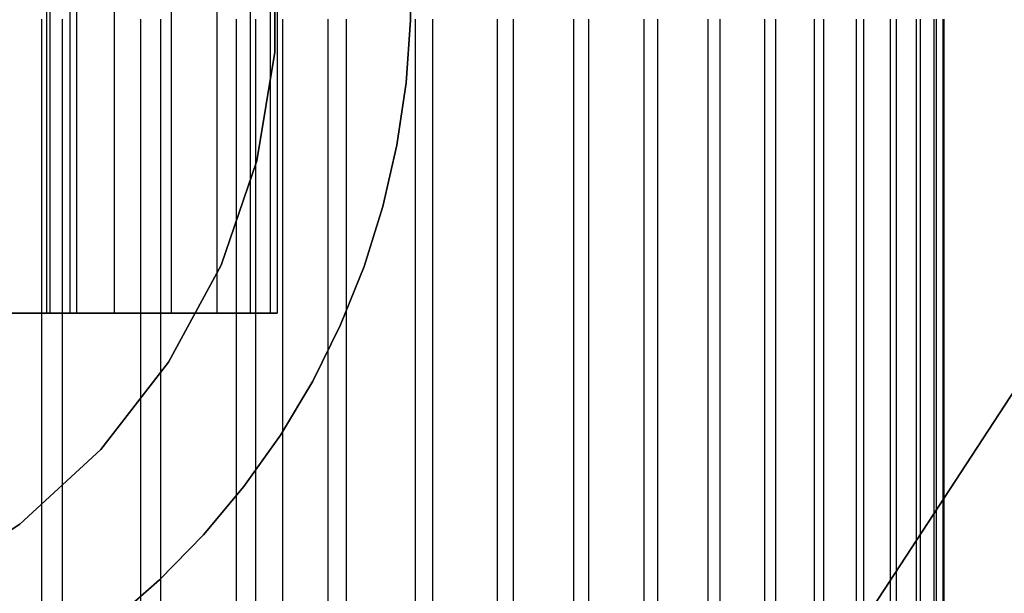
# Model space of a CAD drawing. Extents: x -172 to 172, y -29 to 28.
# Tile 424 of 656: x 3.07 to 10.45, y -24.6 to -20.3. Entities that reach past the tile are written whole.
import ezdxf

# ---------------------------------------------------------------- set-up
doc = ezdxf.new("R2010")
doc.units = 0
doc.header["$LTSCALE"] = 25.4
doc.layers.get('0').update_dxf_attribs({"linetype": 'CONTINUOUS'})

# ---------------------------------------------------------------- blocks, each defined once
blk = doc.blocks.new('RYFLO_AURA_STL')
at = {"color": 0}
for p, q in [((3.2743, 22.5, -1247.0289), (3.2743, -22.5, -1247.0289)), ((3.2743, 22.5, -1247.0289), (3.2743, -22.5, -1247.0289)), ((3.2743, 22.5, -1239.4713), (3.2743, -22.5, -1239.4713)), ((3.2743, 22.5, -1239.4713), (3.2743, -22.5, -1239.4713)), ((3.3001, -22.5, -1244.4161), (3.3001, 22.5, -1244.4161)), ((3.3001, -22.5, -1244.4161), (3.3001, 22.5, -1244.4161)), ((3.3001, -22.5, -1242.0841), (3.3001, 22.5, -1242.0841)), ((3.3001, -22.5, -1242.0841), (3.3001, 22.5, -1242.0841)), ((3.4497, -22.5, -1243.8417), (3.4497, 22.5, -1243.8417)), ((3.4497, -22.5, -1243.8417), (3.4497, 22.5, -1243.8417)), ((3.4497, -22.5, -1242.6586), (3.4497, 22.5, -1242.6586)), ((3.4497, -22.5, -1242.6586), (3.4497, 22.5, -1242.6586)), ((3.5, -22.5, -1243.2501), (3.5, 22.5, -1243.2501)), ((3.5, -22.5, -1243.2501), (3.5, 22.5, -1243.2501)), ((3.7787, 22.5, -1246.5244), (3.7787, -22.5, -1246.5244)), ((3.7787, 22.5, -1246.5244), (3.7787, -22.5, -1246.5244)), ((3.7787, 22.5, -1239.9758), (3.7787, -22.5, -1239.9758)), ((3.7787, 22.5, -1239.9758), (3.7787, -22.5, -1239.9758)), ((4.2063, 22.5, -1245.9534), (4.2063, -22.5, -1245.9534)), ((4.2063, 22.5, -1245.9534), (4.2063, -22.5, -1245.9534)), ((4.2063, 22.5, -1240.5469), (4.2063, -22.5, -1240.5469)), ((4.2063, 22.5, -1240.5469), (4.2063, -22.5, -1240.5469)), ((4.5482, 22.5, -1245.3271), (4.5482, -22.5, -1245.3271)), ((4.5482, 22.5, -1245.3271), (4.5482, -22.5, -1245.3271)), ((4.5482, 22.5, -1241.1731), (4.5482, -22.5, -1241.1731)), ((4.5482, 22.5, -1241.1731), (4.5482, -22.5, -1241.1731)), ((4.7975, 22.5, -1244.6588), (4.7975, -22.5, -1244.6588)), ((4.7975, 22.5, -1244.6588), (4.7975, -22.5, -1244.6588)), ((4.7975, 22.5, -1241.8414), (4.7975, -22.5, -1241.8414)), ((4.7975, 22.5, -1241.8414), (4.7975, -22.5, -1241.8414)), ((4.9491, 22.5, -1243.9617), (4.9491, -22.5, -1243.9617)), ((4.9491, 22.5, -1243.9617), (4.9491, -22.5, -1243.9617)), ((4.9491, 22.5, -1242.5386), (4.9491, -22.5, -1242.5386)), ((4.9491, 22.5, -1242.5386), (4.9491, -22.5, -1242.5386)), ((5, 22.5, -1243.2501), (5, -22.5, -1243.2501)), ((5, 22.5, -1243.2501), (5, -22.5, -1243.2501)), ((22.8993, -4.1087, -119), (8.8127, -25.6949, -119)), ((8.8127, -25.6949, -120), (22.8993, -4.1087, -120)), ((8.8127, -25.6949, -120), (22.8993, -4.1087, -120)), ((22.8993, -4.1087, -119), (8.8127, -25.6949, -119)), ((4.9831, -20.5464, -120), (4.9827, -19.7206, -120)), ((4.9827, -19.7206, -119), (4.9831, -20.5464, -119)), ((4.9827, -19.7206, -119), (4.9831, -20.5464, -119)), ((4.9831, -20.5464, -120), (4.9827, -19.7206, -120)), ((5.9925, -19.8355, -120), (5.9976, -20.3066, -120)), ((5.9976, -20.3066, -122), (5.9925, -19.8355, -122)), ((5.9925, -19.8355, -120), (5.9976, -20.3066, -120)), ((5.9976, -20.3066, -122), (5.9925, -19.8355, -122)), ((3.239, -27.7997, -1233.7892), (3.239, -20.2997, -1233.7892)), ((3.239, -27.7997, -1233.7892), (3.239, -20.2997, -1233.7892)), ((3.3932, -27.7997, -1252.6569), (3.3932, -20.2997, -1252.6569)), ((3.3932, -27.7997, -1252.6569), (3.3932, -20.2997, -1252.6569)), ((3.9804, -27.7997, -1234.0764), (3.9804, -20.2997, -1234.0764)), ((3.9804, -27.7997, -1234.0764), (3.9804, -20.2997, -1234.0764)), ((4.1298, -27.7997, -1252.3575), (4.1298, -20.2997, -1252.3575)), ((4.1298, -27.7997, -1252.3575), (4.1298, -20.2997, -1252.3575)), ((4.6967, -27.7997, -1234.4218), (4.6967, -20.2997, -1234.4218)), ((4.6967, -27.7997, -1234.4218), (4.6967, -20.2997, -1234.4218)), ((4.8403, -27.7997, -1252.0006), (4.8403, -20.2997, -1252.0006)), ((4.8403, -27.7997, -1252.0006), (4.8403, -20.2997, -1252.0006)), ((5.044, -27.7997, -1234.6154), (5.044, -20.2997, -1234.6154)), ((5.044, -27.7997, -1234.6154), (5.044, -20.2997, -1234.6154)), ((5.3833, -27.7997, -1234.8228), (5.3833, -20.2997, -1234.8228)), ((5.3833, -27.7997, -1234.8228), (5.3833, -20.2997, -1234.8228)), ((5.5203, -27.7997, -1251.5884), (5.5203, -20.2997, -1251.5884)), ((5.5203, -27.7997, -1251.5884), (5.5203, -20.2997, -1251.5884)), ((5.9976, -20.3066, -120), (5.9657, -20.7767, -120)), ((5.9657, -20.7767, -122), (5.9976, -20.3066, -122)), ((5.9976, -20.3066, -120), (5.9657, -20.7767, -120)), ((5.9657, -20.7767, -122), (5.9976, -20.3066, -122)), ((5.9976, -20.3066, -120), (5.9976, -20.3066, -122)), ((5.9976, -20.3066, -120), (5.9976, -20.3066, -122)), ((6.0358, -27.7997, -1235.2771), (6.0358, -20.2997, -1235.2771)), ((6.0358, -27.7997, -1235.2771), (6.0358, -20.2997, -1235.2771)), ((6.1653, -27.7997, -1251.1234), (6.1653, -20.2997, -1251.1234)), ((6.1653, -27.7997, -1251.1234), (6.1653, -20.2997, -1251.1234)), ((6.6502, -27.7997, -1235.7819), (6.6502, -20.2997, -1235.7819)), ((6.6502, -27.7997, -1235.7819), (6.6502, -20.2997, -1235.7819)), ((6.7713, -27.7997, -1250.6088), (6.7713, -20.2997, -1250.6088)), ((6.7713, -27.7997, -1250.6088), (6.7713, -20.2997, -1250.6088)), ((7.2225, -27.7997, -1236.3339), (7.2225, -20.2997, -1236.3339)), ((7.2225, -27.7997, -1236.3339), (7.2225, -20.2997, -1236.3339)), ((7.3346, -27.7997, -1250.0475), (7.3346, -20.2997, -1250.0475)), ((7.3346, -27.7997, -1250.0475), (7.3346, -20.2997, -1250.0475)), ((7.7492, -27.7997, -1236.9296), (7.7492, -20.2997, -1236.9296)), ((7.7492, -27.7997, -1236.9296), (7.7492, -20.2997, -1236.9296)), ((7.8514, -27.7997, -1249.4432), (7.8514, -20.2997, -1249.4432)), ((7.8514, -27.7997, -1249.4432), (7.8514, -20.2997, -1249.4432)), ((8.2269, -27.7997, -1237.5652), (8.2269, -20.2997, -1237.5652)), ((8.2269, -27.7997, -1237.5652), (8.2269, -20.2997, -1237.5652)), ((8.3187, -27.7997, -1248.7999), (8.3187, -20.2997, -1248.7999)), ((8.3187, -27.7997, -1248.7999), (8.3187, -20.2997, -1248.7999)), ((8.6525, -27.7997, -1238.2368), (8.6525, -20.2997, -1238.2368)), ((8.6525, -27.7997, -1238.2368), (8.6525, -20.2997, -1238.2368)), ((8.7333, -27.7997, -1248.1215), (8.7333, -20.2997, -1248.1215)), ((8.7333, -27.7997, -1248.1215), (8.7333, -20.2997, -1248.1215)), ((9.0235, -27.7997, -1238.9401), (9.0235, -20.2997, -1238.9401)), ((9.0235, -27.7997, -1238.9401), (9.0235, -20.2997, -1238.9401)), ((9.0927, -27.7997, -1247.4121), (9.0927, -20.2997, -1247.4121)), ((9.0927, -27.7997, -1247.4121), (9.0927, -20.2997, -1247.4121)), ((9.3374, -27.7997, -1239.6705), (9.3374, -20.2997, -1239.6705)), ((9.3374, -27.7997, -1239.6705), (9.3374, -20.2997, -1239.6705)), ((9.3946, -27.7997, -1246.6765), (9.3946, -20.2997, -1246.6765)), ((9.3946, -27.7997, -1246.6765), (9.3946, -20.2997, -1246.6765)), ((9.5923, -27.7997, -1240.4237), (9.5923, -20.2997, -1240.4237)), ((9.5923, -27.7997, -1240.4237), (9.5923, -20.2997, -1240.4237)), ((9.6372, -27.7997, -1245.9193), (9.6372, -20.2997, -1245.9193)), ((9.6372, -27.7997, -1245.9193), (9.6372, -20.2997, -1245.9193)), ((9.7865, -27.7997, -1241.1948), (9.7865, -20.2997, -1241.1948)), ((9.7865, -27.7997, -1241.1948), (9.7865, -20.2997, -1241.1948)), ((9.8188, -27.7997, -1245.1453), (9.8188, -20.2997, -1245.1453)), ((9.8188, -27.7997, -1245.1453), (9.8188, -20.2997, -1245.1453)), ((9.9189, -27.7997, -1241.9789), (9.9189, -20.2997, -1241.9789)), ((9.9189, -27.7997, -1241.9789), (9.9189, -20.2997, -1241.9789)), ((9.9383, -27.7997, -1244.3591), (9.9383, -20.2997, -1244.3591)), ((9.9383, -27.7997, -1244.3591), (9.9383, -20.2997, -1244.3591)), ((9.9885, -27.7997, -1242.7709), (9.9885, -20.2997, -1242.7709)), ((9.9885, -27.7997, -1242.7709), (9.9885, -20.2997, -1242.7709)), ((9.995, -27.7997, -1243.566), (9.995, -20.2997, -1243.566)), ((9.995, -27.7997, -1243.566), (9.995, -20.2997, -1243.566)), ((4.8477, -21.361, -120), (4.9831, -20.5464, -120)), ((4.9831, -20.5464, -119), (4.8477, -21.361, -119)), ((4.9831, -20.5464, -119), (4.8477, -21.361, -119)), ((4.8477, -21.361, -120), (4.9831, -20.5464, -120)), ((4.9831, -20.5464, -119), (4.9831, -20.5464, -120)), ((4.9831, -20.5464, -119), (4.9831, -20.5464, -120)), ((5.9657, -20.7767, -120), (5.8971, -21.2428, -120)), ((5.8971, -21.2428, -122), (5.9657, -20.7767, -122)), ((5.9657, -20.7767, -120), (5.8971, -21.2428, -120)), ((5.8971, -21.2428, -122), (5.9657, -20.7767, -122)), ((5.9657, -20.7767, -120), (5.9657, -20.7767, -122)), ((5.9657, -20.7767, -120), (5.9657, -20.7767, -122)), ((5.8971, -21.2428, -120), (5.7921, -21.702, -120)), ((5.7921, -21.702, -122), (5.8971, -21.2428, -122)), ((5.8971, -21.2428, -120), (5.7921, -21.702, -120)), ((5.7921, -21.702, -122), (5.8971, -21.2428, -122)), ((5.8971, -21.2428, -120), (5.8971, -21.2428, -122)), ((5.8971, -21.2428, -120), (5.8971, -21.2428, -122)), ((4.5799, -22.1422, -120), (4.8477, -21.361, -120)), ((4.8477, -21.361, -119), (4.5799, -22.1422, -119)), ((4.8477, -21.361, -119), (4.5799, -22.1422, -119)), ((4.5799, -22.1422, -120), (4.8477, -21.361, -120)), ((4.8477, -21.361, -119), (4.8477, -21.361, -120)), ((4.8477, -21.361, -119), (4.8477, -21.361, -120)), ((5.7921, -21.702, -120), (5.6514, -22.1516, -120)), ((5.6514, -22.1516, -122), (5.7921, -21.702, -122)), ((5.7921, -21.702, -120), (5.6514, -22.1516, -120)), ((5.6514, -22.1516, -122), (5.7921, -21.702, -122)), ((5.7921, -21.702, -120), (5.7921, -21.702, -122)), ((5.7921, -21.702, -120), (5.7921, -21.702, -122)), ((4.1873, -22.8687, -120), (4.5799, -22.1422, -120)), ((4.5799, -22.1422, -119), (4.1873, -22.8687, -119)), ((4.5799, -22.1422, -119), (4.1873, -22.8687, -119)), ((4.1873, -22.8687, -120), (4.5799, -22.1422, -120)), ((4.5799, -22.1422, -119), (4.5799, -22.1422, -120)), ((4.5799, -22.1422, -119), (4.5799, -22.1422, -120)), ((5.6514, -22.1516, -120), (5.4758, -22.5888, -120)), ((5.4758, -22.5888, -122), (5.6514, -22.1516, -122)), ((5.6514, -22.1516, -120), (5.4758, -22.5888, -120)), ((5.4758, -22.5888, -122), (5.6514, -22.1516, -122)), ((5.6514, -22.1516, -120), (5.6514, -22.1516, -122)), ((5.6514, -22.1516, -120), (5.6514, -22.1516, -122)), ((3.2743, -22.5, -1239.4713), (2.7032, -22.5, -1239.0438)), ((2.7032, -22.5, -1247.4564), (3.2743, -22.5, -1247.0289)), ((2.7032, -22.5, -1247.4564), (3.2743, -22.5, -1247.0289)), ((3.2743, -22.5, -1239.4713), (2.7032, -22.5, -1239.0438)), ((3.0555, -22.5, -1241.5432), (3.3001, -22.5, -1242.0841)), ((3.3001, -22.5, -1244.4161), (3.0555, -22.5, -1244.957)), ((3.3001, -22.5, -1244.4161), (3.0555, -22.5, -1244.957)), ((3.0555, -22.5, -1241.5432), (3.3001, -22.5, -1242.0841)), ((3.7787, -22.5, -1239.9758), (3.2743, -22.5, -1239.4713)), ((3.2743, -22.5, -1247.0289), (3.7787, -22.5, -1246.5244)), ((3.2743, -22.5, -1247.0289), (3.7787, -22.5, -1246.5244)), ((3.7787, -22.5, -1239.9758), (3.2743, -22.5, -1239.4713)), ((3.3001, -22.5, -1242.0841), (3.4497, -22.5, -1242.6586)), ((3.4497, -22.5, -1243.8417), (3.3001, -22.5, -1244.4161)), ((3.4497, -22.5, -1243.8417), (3.3001, -22.5, -1244.4161)), ((3.3001, -22.5, -1242.0841), (3.4497, -22.5, -1242.6586)), ((3.4497, -22.5, -1242.6586), (3.5, -22.5, -1243.2501)), ((3.5, -22.5, -1243.2501), (3.4497, -22.5, -1243.8417)), ((3.5, -22.5, -1243.2501), (3.4497, -22.5, -1243.8417)), ((3.4497, -22.5, -1242.6586), (3.5, -22.5, -1243.2501)), ((3.7787, -22.5, -1246.5244), (4.2063, -22.5, -1245.9534)), ((4.2063, -22.5, -1240.5469), (3.7787, -22.5, -1239.9758)), ((3.7787, -22.5, -1246.5244), (4.2063, -22.5, -1245.9534)), ((4.2063, -22.5, -1240.5469), (3.7787, -22.5, -1239.9758)), ((4.2063, -22.5, -1245.9534), (4.5482, -22.5, -1245.3271)), ((4.5482, -22.5, -1241.1731), (4.2063, -22.5, -1240.5469)), ((4.2063, -22.5, -1245.9534), (4.5482, -22.5, -1245.3271)), ((4.5482, -22.5, -1241.1731), (4.2063, -22.5, -1240.5469)), ((4.5482, -22.5, -1245.3271), (4.7975, -22.5, -1244.6588)), ((4.7975, -22.5, -1241.8414), (4.5482, -22.5, -1241.1731)), ((4.5482, -22.5, -1245.3271), (4.7975, -22.5, -1244.6588)), ((4.7975, -22.5, -1241.8414), (4.5482, -22.5, -1241.1731)), ((4.7975, -22.5, -1244.6588), (4.9491, -22.5, -1243.9617)), ((4.9491, -22.5, -1242.5386), (4.7975, -22.5, -1241.8414)), ((4.7975, -22.5, -1244.6588), (4.9491, -22.5, -1243.9617)), ((4.9491, -22.5, -1242.5386), (4.7975, -22.5, -1241.8414)), ((4.9491, -22.5, -1243.9617), (5, -22.5, -1243.2501)), ((5, -22.5, -1243.2501), (4.9491, -22.5, -1242.5386)), ((4.9491, -22.5, -1243.9617), (5, -22.5, -1243.2501)), ((5, -22.5, -1243.2501), (4.9491, -22.5, -1242.5386)), ((5.4758, -22.5888, -120), (5.2665, -23.0109, -120)), ((5.2665, -23.0109, -122), (5.4758, -22.5888, -122)), ((5.4758, -22.5888, -120), (5.2665, -23.0109, -120)), ((5.2665, -23.0109, -122), (5.4758, -22.5888, -122)), ((5.4758, -22.5888, -120), (5.4758, -22.5888, -122)), ((5.4758, -22.5888, -120), (5.4758, -22.5888, -122)), ((3.6804, -23.5206, -120), (4.1873, -22.8687, -120)), ((4.1873, -22.8687, -119), (3.6804, -23.5206, -119)), ((4.1873, -22.8687, -119), (3.6804, -23.5206, -119)), ((3.6804, -23.5206, -120), (4.1873, -22.8687, -120)), ((4.1873, -22.8687, -120), (4.1873, -22.8687, -119)), ((4.1873, -22.8687, -120), (4.1873, -22.8687, -119)), ((5.2665, -23.0109, -120), (5.0247, -23.4152, -120)), ((5.0247, -23.4152, -122), (5.2665, -23.0109, -122)), ((5.2665, -23.0109, -120), (5.0247, -23.4152, -120)), ((5.0247, -23.4152, -122), (5.2665, -23.0109, -122)), ((5.2665, -23.0109, -120), (5.2665, -23.0109, -122)), ((5.2665, -23.0109, -120), (5.2665, -23.0109, -122)), ((5.0247, -23.4152, -120), (4.752, -23.7994, -120)), ((4.752, -23.7994, -122), (5.0247, -23.4152, -122)), ((5.0247, -23.4152, -120), (4.752, -23.7994, -120)), ((4.752, -23.7994, -122), (5.0247, -23.4152, -122)), ((5.0247, -23.4152, -120), (5.0247, -23.4152, -122)), ((5.0247, -23.4152, -120), (5.0247, -23.4152, -122)), ((3.0732, -24.0802, -120), (3.6804, -23.5206, -120)), ((3.6804, -23.5206, -119), (3.0732, -24.0802, -119)), ((3.6804, -23.5206, -119), (3.0732, -24.0802, -119)), ((3.0732, -24.0802, -120), (3.6804, -23.5206, -120)), ((3.6804, -23.5206, -119), (3.6804, -23.5206, -120)), ((3.6804, -23.5206, -119), (3.6804, -23.5206, -120)), ((4.752, -23.7994, -120), (4.4499, -24.1609, -120)), ((4.4499, -24.1609, -122), (4.752, -23.7994, -122)), ((4.752, -23.7994, -120), (4.4499, -24.1609, -120)), ((4.4499, -24.1609, -122), (4.752, -23.7994, -122)), ((4.752, -23.7994, -120), (4.752, -23.7994, -122)), ((4.752, -23.7994, -120), (4.752, -23.7994, -122)), ((2.3821, -24.5323, -120), (3.0732, -24.0802, -120)), ((3.0732, -24.0802, -119), (2.3821, -24.5323, -119)), ((3.0732, -24.0802, -119), (2.3821, -24.5323, -119)), ((2.3821, -24.5323, -120), (3.0732, -24.0802, -120)), ((3.0732, -24.0802, -119), (3.0732, -24.0802, -120)), ((3.0732, -24.0802, -119), (3.0732, -24.0802, -120)), ((4.4499, -24.1609, -120), (4.1204, -24.4976, -120)), ((4.1204, -24.4976, -122), (4.4499, -24.1609, -122)), ((4.4499, -24.1609, -120), (4.1204, -24.4976, -120)), ((4.1204, -24.4976, -122), (4.4499, -24.1609, -122)), ((4.4499, -24.1609, -120), (4.4499, -24.1609, -122)), ((4.4499, -24.1609, -120), (4.4499, -24.1609, -122)), ((4.1204, -24.4976, -120), (3.7655, -24.8075, -120)), ((3.7655, -24.8075, -122), (4.1204, -24.4976, -122)), ((4.1204, -24.4976, -120), (3.7655, -24.8075, -120)), ((3.7655, -24.8075, -122), (4.1204, -24.4976, -122)), ((4.1204, -24.4976, -120), (4.1204, -24.4976, -122)), ((4.1204, -24.4976, -120), (4.1204, -24.4976, -122))]:
    blk.add_line(p, q, dxfattribs=at)

msp = doc.modelspace()

# ---------------------------------------------------------------- block references
at = {"color": 0}
msp.add_blockref('RYFLO_AURA_STL', (0, 0), dxfattribs=at)

doc.saveas('drawing.dxf')
